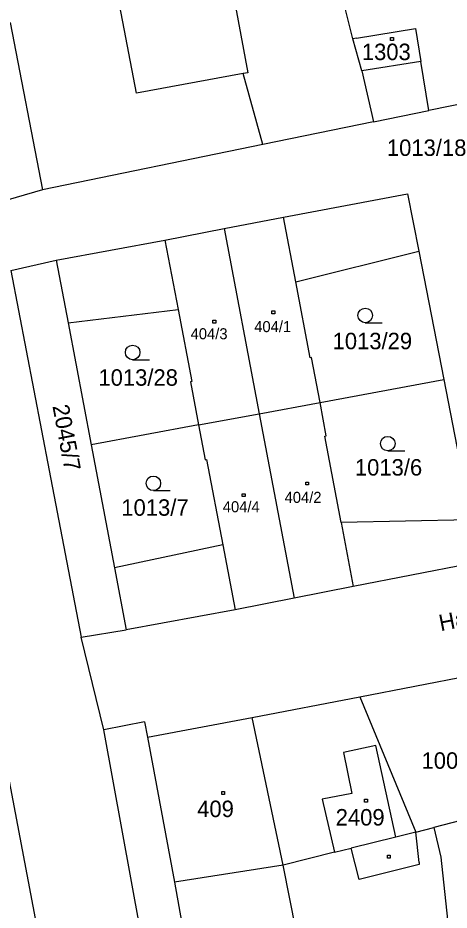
# Model space of a CAD drawing. Extents: x -795483 to -789093, y -1112258 to -1108741.
# Drawn here: x -791957.3 to -791912.8, y -1109964 to -1109871.8 of the extents above; entities that cross this region are included whole.
import ezdxf

# ---------------------------------------------------------------- set-up
doc = ezdxf.new("R2010")
doc.units = 0
for name, color, linetype in [('Vrstva 1', 7, 'Continuous'), ('Vrstva 14', 7, 'Continuous'), ('Vrstva 15', 7, 'Continuous'), ('Vrstva 2', 7, 'Continuous'), ('Vrstva 23', 7, 'Continuous'), ('Vrstva 25', 7, 'Continuous'), ('Vrstva 38', 7, 'Continuous')]:
    doc.layers.add(name, color=color, linetype=linetype)

msp = doc.modelspace()

# ---------------------------------------------------------------- linework, layer by layer
at = {"layer": 'Vrstva 1'}
for p, q in [((-791922.74, -1109873.93), (-791930.35, -1109843.6)), ((-791945.08, -1109879.54), (-791949.27, -1109857.79)), ((-791958.13, -1109872.27), (-791954.79, -1109889.53)), ((-791922.35, -1109873.87), (-791916.24, -1109872.89)), ((-791916.24, -1109872.89), (-791915.69, -1109876.27)), ((-791922.35, -1109873.87), (-791922.74, -1109873.93)), ((-791921.8, -1109877.25), (-791922.74, -1109873.93)), ((-791914.88, -1109881.36), (-791915.69, -1109876.27)), ((-791934.06, -1109877.53), (-791945.08, -1109879.54)), ((-791932.03, -1109884.86), (-791934.06, -1109877.53)), ((-791921.8, -1109877.25), (-791920.59, -1109882.51)), ((-791900.37, -1109878.36), (-791914.88, -1109881.36)), ((-791920.59, -1109882.51), (-791914.88, -1109881.36)), ((-791920.59, -1109882.51), (-791932.03, -1109884.86)), ((-791932.03, -1109884.86), (-791954.79, -1109889.53)), ((-791954.79, -1109889.53), (-791959.45, -1109890.88)), ((-791929.88, -1109892.37), (-791917.07, -1109889.96)), ((-791917.07, -1109889.96), (-791915.92, -1109895.87)), ((-791936.02, -1109893.55), (-791929.88, -1109892.37)), ((-791942.14, -1109894.73), (-791936.02, -1109893.55)), ((-791936.02, -1109893.55), (-791932.4, -1109912.67)), ((-791953.39, -1109896.8), (-791942.14, -1109894.73)), ((-791928.62, -1109899.03), (-791915.92, -1109895.87)), ((-791915.92, -1109895.87), (-791913.34, -1109909.14)), ((-791958.07, -1109897.88), (-791953.39, -1109896.8)), ((-791953.39, -1109896.8), (-791952.16, -1109903.28)), ((-791958.07, -1109897.88), (-791954.11, -1109918.52)), ((-791927.14, -1109906.9), (-791928.62, -1109899.03)), ((-791952.16, -1109903.28), (-791940.78, -1109901.89)), ((-791940.78, -1109901.89), (-791939.37, -1109909.33)), ((-791952.16, -1109903.28), (-791949.77, -1109915.87)), ((-791926.99, -1109906.87), (-791927.14, -1109906.9)), ((-791926.12, -1109911.51), (-791926.99, -1109906.87)), ((-791939.37, -1109909.33), (-791939.52, -1109909.36)), ((-791939.52, -1109909.36), (-791938.68, -1109913.82)), ((-791926.12, -1109911.51), (-791913.34, -1109909.14)), ((-791913.34, -1109909.14), (-791910.53, -1109923.63)), ((-791932.4, -1109912.67), (-791926.12, -1109911.51)), ((-791925.47, -1109914.95), (-791926.12, -1109911.51)), ((-791938.68, -1109913.82), (-791932.4, -1109912.67)), ((-791932.4, -1109912.67), (-791928.79, -1109931.73)), ((-791938.68, -1109913.82), (-791949.77, -1109915.87)), ((-791938.68, -1109913.82), (-791937.99, -1109917.42)), ((-791925.61, -1109914.98), (-791925.47, -1109914.95)), ((-791923.93, -1109923.9), (-791925.61, -1109914.98)), ((-791949.77, -1109915.87), (-791947.36, -1109928.59)), ((-791937.99, -1109917.42), (-791937.85, -1109917.39)), ((-791937.85, -1109917.39), (-791936.17, -1109926.23)), ((-791954.11, -1109918.52), (-791950.8, -1109935.75)), ((-791950.65, -1109990.26), (-791963.99, -1109920.65)), ((-791910.53, -1109923.63), (-791923.93, -1109923.9)), ((-791936.17, -1109926.23), (-791947.36, -1109928.59)), ((-791909.68, -1109928), (-791922.68, -1109930.52)), ((-791947.36, -1109928.59), (-791946.15, -1109935.01)), ((-791922.68, -1109930.52), (-791928.79, -1109931.73)), ((-791928.79, -1109931.73), (-791934.9, -1109932.94)), ((-791934.9, -1109932.94), (-791946.15, -1109935.01)), ((-791950.8, -1109935.75), (-791946.15, -1109935.01)), ((-791948.47, -1109945.31), (-791950.8, -1109935.75)), ((-791922, -1109941.91), (-791910.09, -1109939.61)), ((-791933.12, -1109944.06), (-791922, -1109941.91)), ((-791922, -1109941.91), (-791916.22, -1109955.9)), ((-791944.25, -1109944.51), (-791948.47, -1109945.31)), ((-791944.25, -1109944.51), (-791943.94, -1109946.07)), ((-791943.94, -1109946.07), (-791933.12, -1109944.06)), ((-791940.18, -1109990.77), (-791948.47, -1109945.31)), ((-791943.94, -1109946.07), (-791941.17, -1109961.06)), ((-791920.36, -1109946.94), (-791923.68, -1109947.66)), ((-791923.68, -1109947.66), (-791922.84, -1109951.89)), ((-791918.28, -1109956.41), (-791920.36, -1109946.94)), ((-791922.84, -1109951.89), (-791925.89, -1109952.5)), ((-791900.95, -1109951.88), (-791914.35, -1109955.43)), ((-791925.89, -1109952.5), (-791924.64, -1109957.98)), ((-791916.22, -1109955.9), (-791918.28, -1109956.41)), ((-791916.22, -1109955.9), (-791914.35, -1109955.43)), ((-791914.35, -1109955.43), (-791913.64, -1109958.48)), ((-791918.28, -1109956.41), (-791922.89, -1109957.55)), ((-791924.64, -1109957.98), (-791922.89, -1109957.55)), ((-791924.64, -1109957.98), (-791929.93, -1109959.3)), ((-791913.64, -1109958.48), (-791912.96, -1109964.91)), ((-791929.93, -1109959.3), (-791941.17, -1109961.06)), ((-791941.17, -1109961.06), (-791938.4, -1109976.13))]:
    msp.add_line(p, q, dxfattribs=at)
at = {"layer": 'Vrstva 2'}
for p, q in [((-791935.28, -1109868.4), (-791933.57, -1109877.44)), ((-791915.69, -1109876.27), (-791921.8, -1109877.25)), ((-791933.57, -1109877.44), (-791934.06, -1109877.53)), ((-791928.62, -1109899.03), (-791929.88, -1109892.37)), ((-791942.14, -1109894.73), (-791940.78, -1109901.89)), ((-791923.93, -1109923.9), (-791922.68, -1109930.52)), ((-791936.17, -1109926.23), (-791934.9, -1109932.94)), ((-791929.93, -1109959.3), (-791933.12, -1109944.06)), ((-791915.89, -1109959.02), (-791916.22, -1109955.9)), ((-791922.08, -1109960.79), (-791922.89, -1109957.55)), ((-791927.05, -1109973.87), (-791929.93, -1109959.3)), ((-791915.87, -1109959.24), (-791922.08, -1109960.79)), ((-791915.89, -1109959.02), (-791915.87, -1109959.24))]:
    msp.add_line(p, q, dxfattribs=at)
at = {"layer": 'Vrstva 23'}
for p, q in [((-791921.45, -1109903.27), (-791919.7, -1109903.27)), ((-791945.48, -1109907.09), (-791943.73, -1109907.09)), ((-791919.12, -1109916.51), (-791917.37, -1109916.51)), ((-791943.34, -1109920.61), (-791941.59, -1109920.61))]:
    msp.add_line(p, q, dxfattribs=at)
for centre in [(-791921.45, -1109902.52), (-791945.48, -1109906.34), (-791919.12, -1109915.76), (-791943.34, -1109919.86)]:
    msp.add_circle(centre, 0.75, dxfattribs=at)
at = {"layer": 'Vrstva 25'}
for p, q in [((-791918.83, -1109873.8), (-791918.53, -1109873.8)), ((-791918.83, -1109874.1), (-791918.83, -1109873.8)), ((-791918.53, -1109873.8), (-791918.53, -1109874.1)), ((-791918.53, -1109874.1), (-791918.83, -1109874.1)), ((-791931.09, -1109902.05), (-791930.79, -1109902.05)), ((-791931.09, -1109902.35), (-791931.09, -1109902.05)), ((-791930.79, -1109902.35), (-791931.09, -1109902.35)), ((-791930.79, -1109902.05), (-791930.79, -1109902.35)), ((-791937.19, -1109903), (-791936.89, -1109903)), ((-791937.19, -1109903.3), (-791937.19, -1109903)), ((-791936.89, -1109903.3), (-791937.19, -1109903.3)), ((-791936.89, -1109903), (-791936.89, -1109903.3)), ((-791927.6, -1109919.73), (-791927.3, -1109919.73)), ((-791927.6, -1109920.03), (-791927.6, -1109919.73)), ((-791927.3, -1109919.73), (-791927.3, -1109920.03)), ((-791934.16, -1109920.93), (-791933.86, -1109920.93)), ((-791934.16, -1109921.23), (-791934.16, -1109920.93)), ((-791933.86, -1109920.93), (-791933.86, -1109921.23)), ((-791927.3, -1109920.03), (-791927.6, -1109920.03)), ((-791933.86, -1109921.23), (-791934.16, -1109921.23)), ((-791936.28, -1109951.71), (-791935.98, -1109951.71)), ((-791936.28, -1109952.01), (-791936.28, -1109951.71)), ((-791935.98, -1109952.01), (-791936.28, -1109952.01)), ((-791935.98, -1109951.71), (-791935.98, -1109952.01)), ((-791921.53, -1109952.49), (-791921.23, -1109952.49)), ((-791921.53, -1109952.79), (-791921.53, -1109952.49)), ((-791921.23, -1109952.79), (-791921.53, -1109952.79)), ((-791921.23, -1109952.49), (-791921.23, -1109952.79)), ((-791919.16, -1109958.28), (-791918.86, -1109958.28)), ((-791919.16, -1109958.58), (-791919.16, -1109958.28)), ((-791918.86, -1109958.58), (-791919.16, -1109958.58)), ((-791918.86, -1109958.28), (-791918.86, -1109958.58))]:
    msp.add_line(p, q, dxfattribs=at)

# ---------------------------------------------------------------- texts
at = {"layer": 'Vrstva 14'}
for s, p in [('1013/18', (-791919.208, -1109886.04)), ('1013/29', (-791924.82, -1109906.01)), ('1013/28', (-791949.02, -1109909.78)), ('1013/6', (-791922.516, -1109919.06)), ('1013/7', (-791946.652, -1109923.21)), ('1000/6', (-791915.631, -1109949.35))]:
    msp.add_text(s, height=1.7, dxfattribs=at).set_placement(p)
msp.add_text('2045/7', height=1.7, rotation=280.7217, dxfattribs=at).set_placement((-791953.777, -1109911.876))
at = {"layer": 'Vrstva 15'}
for s, height, p in [('1303', 1.7, (-791921.799, -1109876.14)), ('404/1', 1.14, (-791932.92, -1109904.24)), ('404/3', 1.14, (-791939.49, -1109904.98)), ('404/2', 1.14, (-791929.78, -1109921.88)), ('404/4', 1.14, (-791936.17, -1109922.85)), ('409', 1.7, (-791938.812, -1109954.34)), ('2409', 1.7, (-791924.5, -1109955.21))]:
    msp.add_text(s, height=height, dxfattribs=at).set_placement(p)
at = {"layer": 'Vrstva 38'}
msp.add_text('Hálkova', height=1.7, rotation=11.28888, dxfattribs=at).set_placement((-791913.65, -1109935.15))

doc.saveas('drawing.dxf')
